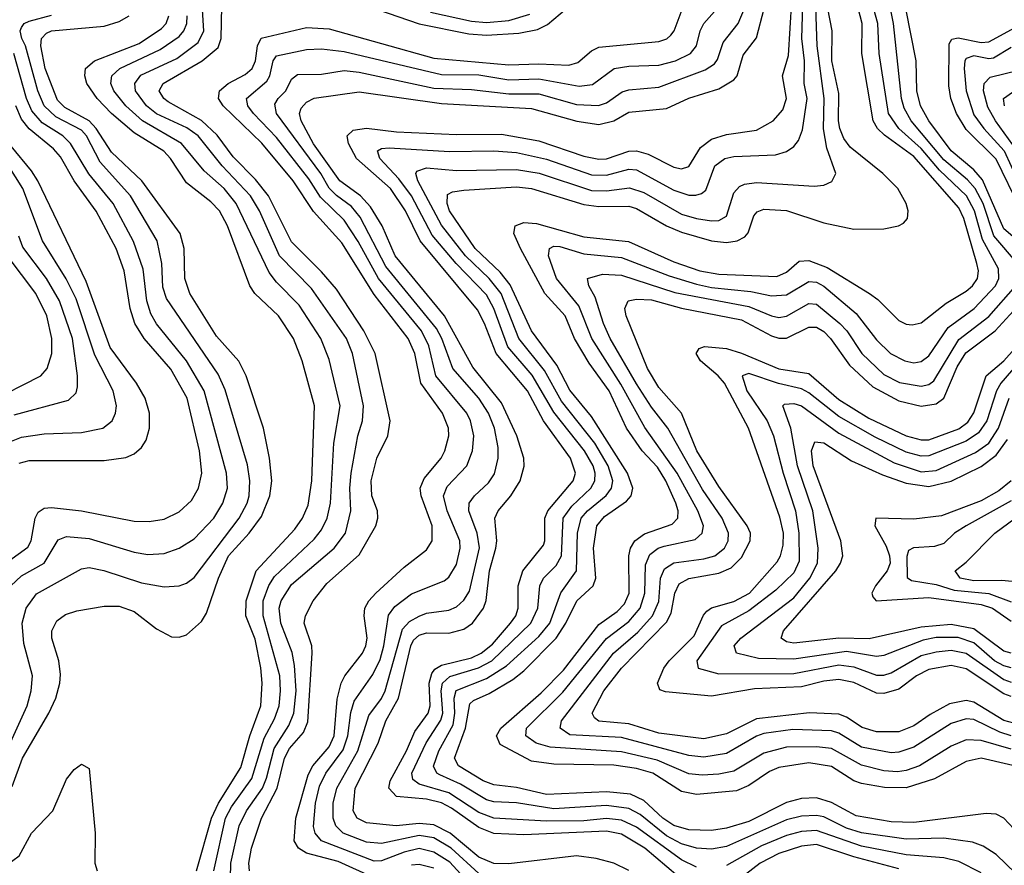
# Model space of a CAD drawing. Header units: inches. Extents: x 990535 to 1117859, y 769386 to 892122.
# Tile 362 of 656: x 1081165 to 1083791, y 786844 to 789100. Entities that reach past the tile are written whole.
import ezdxf

# ---------------------------------------------------------------- set-up
doc = ezdxf.new("R2010")
doc.units = ezdxf.units.IN
doc.header["$MEASUREMENT"] = 0
doc.layers.add('B0788', color=7, linetype='Continuous')

msp = doc.modelspace()

# ---------------------------------------------------------------- linework, layer by layer
at = {"layer": 'B0788', "color": 5}
for points, elevation in [([(1083822.2, 786822.2), (1083770, 786873.5), (1083735.1, 786895.1), (1083706.2, 786906.2), (1083630, 786916.9), (1083530, 786913.8), (1083410, 786930.6), (1083370, 786943.2), (1083310, 786973.4), (1083290, 786977.3), (1083250, 786975.1), (1083210, 786965.4), (1083050, 786894.5), (1083010, 786887.6), (1082970, 786890.2), (1082930, 786901.8), (1082890, 786922.9), (1082819.7, 786979.7), (1082790, 786996.2), (1082730, 787004.3), (1082590, 786995.2), (1082490, 787011.4), (1082430, 787013.7), (1082410, 787019.3), (1082340.4, 787060.4), (1082285.4, 787085.4), (1082277.5, 787090), (1082268.8, 787108.8), (1082282.8, 787150), (1082320.7, 787219.3), (1082325.8, 787250), (1082323.8, 787290), (1082329.3, 787310.7), (1082410, 787342.5), (1082463.6, 787376.4), (1082550, 787454.9), (1082579.3, 787490), (1082608.4, 787571.6), (1082650.4, 787629.6), (1082652.4, 787730), (1082662.9, 787770), (1082679.1, 787790), (1082729.2, 787830.8), (1082743.7, 787850), (1082747.3, 787870), (1082735, 787910), (1082699.3, 787970), (1082610, 788082), (1082564.4, 788164.4), (1082496.3, 788250), (1082449, 788370), (1082417.1, 788410), (1082353.6, 788470), (1082290, 788551.7), (1082226.6, 788670), (1082221.5, 788690), (1082224.3, 788695.7), (1082250, 788704.5), (1082330, 788697.7), (1082490, 788700.7), (1082550.5, 788690.5), (1082690, 788644.7), (1082730, 788643.8), (1082791.5, 788651.5), (1082830, 788638.7), (1082930, 788581.2), (1082970, 788569.3), (1083010, 788563.9), (1083030, 788564.6), (1083050, 788575.7), (1083070, 788637.8), (1083084.7, 788655.3), (1083098.6, 788661.4), (1083130, 788665.5), (1083284.2, 788655.8), (1083310, 788659), (1083331.7, 788668.3), (1083342.2, 788690), (1083317.5, 788757.5), (1083308.8, 788808.8), (1083311, 788890), (1083291.8, 789030), (1083286.8, 789186.8)], 3440), ([(1081726.8, 786810), (1081728.4, 786850), (1081750, 786950), (1081769.5, 786990), (1081812.2, 787050), (1081823.6, 787076.4), (1081843.9, 787156.1), (1081883.1, 787216.9), (1081895.7, 787250), (1081902.4, 787310), (1081897.7, 787377.7), (1081891.9, 787411.9), (1081861.5, 787490), (1081857, 787530), (1081862.2, 787550), (1081890, 787593.2), (1082004.1, 787690), (1082033.7, 787730), (1082048.2, 787790), (1082045.3, 787850), (1082048.7, 787890), (1082067.1, 787990), (1082079.4, 788030), (1082081.9, 788070), (1082052.8, 788210), (1082037, 788250), (1081943.4, 788383.4), (1081858, 788470), (1081804.8, 788590), (1081780.3, 788630), (1081704.5, 788710), (1081641.2, 788790), (1081611.1, 788811.1), (1081530, 788849.3), (1081503.4, 788870), (1081473.5, 788910), (1081472, 788930), (1081488.1, 788951.9), (1081583.6, 788996.4), (1081640.7, 789039.3), (1081656.3, 789070), (1081649.8, 789170.2)], 3640), ([(1082970, 786839.3), (1082930, 786858.6), (1082810, 786945.8), (1082770, 786965), (1082730, 786969.3), (1082670, 786962.7), (1082570, 786962.4), (1082430, 786970.2), (1082390, 786985.5), (1082310, 787037.4), (1082230, 787061.1), (1082213.5, 787073.5), (1082211.1, 787090), (1082248.7, 787171.3), (1082288.5, 787231.5), (1082293.5, 787250), (1082289, 787310), (1082292.5, 787330), (1082311.9, 787348.1), (1082389.1, 787370.9), (1082423.9, 787390), (1082528.3, 787490), (1082546.7, 787530), (1082552, 787590), (1082562.3, 787610), (1082595.6, 787644.4), (1082610.1, 787669.9), (1082614.7, 787770), (1082637.3, 787802.7), (1082688.8, 787850), (1082699.1, 787870), (1082699.8, 787890), (1082694.2, 787910), (1082671.7, 787950), (1082590, 788053.5), (1082531.7, 788151.7), (1082467.3, 788227.3), (1082429.8, 788329.8), (1082410, 788365.7), (1082329.5, 788449.5), (1082265.2, 788525.2), (1082209.9, 788629.9), (1082175.8, 788675.8), (1082125.3, 788730), (1082119.2, 788750), (1082130, 788756.7), (1082150, 788758.2), (1082311.2, 788748.8), (1082430, 788750), (1082490, 788745.4), (1082570, 788728.3), (1082690, 788686.1), (1082730, 788685.3), (1082790, 788701.4), (1082810, 788699.9), (1082910, 788645.7), (1082950, 788632.3), (1082968.1, 788631.9), (1082983.8, 788636.2), (1082994.8, 788645.2), (1083019.5, 788710), (1083045.8, 788730), (1083070, 788735.1), (1083180.9, 788739.1), (1083210, 788748), (1083230, 788761.9), (1083242.1, 788777.9), (1083253.4, 788806.6), (1083265.7, 788890), (1083257.3, 788930), (1083258.5, 788990), (1083251.6, 789050), (1083255.2, 789170)], 3460), ([(1081778.1, 786830), (1081776.3, 786850), (1081783.4, 786890), (1081810, 786970), (1081851.4, 787050), (1081871.3, 787130), (1081884.5, 787155.5), (1081921.5, 787198.5), (1081933.3, 787226.7), (1081945.4, 787410), (1081943.8, 787430), (1081924.1, 787490), (1081927.2, 787510), (1081947.9, 787550), (1081984.3, 787595.7), (1082070, 787672.5), (1082114.8, 787750), (1082120.3, 787770), (1082119.1, 787790), (1082104.4, 787830), (1082102.1, 787870), (1082117.7, 787930), (1082146.7, 787990), (1082152.9, 788030), (1082113.5, 788210), (1082082.6, 788270), (1082010, 788381.1), (1081970, 788427.5), (1081890, 788507.1), (1081828.8, 788630), (1081793.6, 788673.6), (1081734.5, 788734.5), (1081691.7, 788791.7), (1081650, 788831.1), (1081560.7, 788880.7), (1081549.2, 788890), (1081537.1, 788910), (1081547.3, 788930), (1081651.9, 788990), (1081694.3, 789025.7), (1081702.1, 789050), (1081704.2, 789135.8)], 3620), ([(1082036.8, 789156.8), (1082230, 789088.6), (1082362.7, 789062.7), (1082410, 789058.5), (1082496.3, 789063.7), (1082546.3, 789073.8), (1082573.2, 789086.8), (1082623.8, 789130)], 3620), ([(1082950, 786790.8), (1082832.5, 786890), (1082770, 786927.6), (1082730, 786935), (1082510, 786925.5), (1082430, 786929), (1082390, 786945.2), (1082317.1, 786997.1), (1082290, 787011.3), (1082250, 787020.6), (1082170, 787028.2), (1082149.7, 787050), (1082153.3, 787070), (1082196.8, 787150), (1082218.6, 787201.4), (1082254.4, 787250), (1082259.9, 787270), (1082257.3, 787330), (1082264.2, 787355.8), (1082272.3, 787367.7), (1082290, 787378.3), (1082370, 787397.8), (1082396.1, 787410), (1082425.8, 787434.2), (1082474.3, 787490), (1082488, 787510), (1082494.5, 787530), (1082494.6, 787590), (1082506.6, 787630), (1082561.7, 787698.3), (1082565.5, 787710), (1082565.8, 787770), (1082574, 787790), (1082641.4, 787870), (1082647.4, 787890), (1082634.1, 787930), (1082562.3, 788030), (1082519.2, 788110), (1082436.1, 788210), (1082405.1, 788290), (1082386, 788326), (1082232.8, 788510), (1082194.3, 788590), (1082153.9, 788650), (1082063.2, 788730), (1082042.2, 788770), (1082038.8, 788790), (1082054.6, 788805.4), (1082089.7, 788810.3), (1082170, 788801), (1082330, 788793.4), (1082450, 788794.4), (1082550, 788776.9), (1082670, 788735.6), (1082710, 788727.8), (1082730, 788729.2), (1082790, 788748.9), (1082810.3, 788750.3), (1082841.1, 788741.1), (1082910, 788706.2), (1082930, 788702.4), (1082950, 788708.6), (1082981.3, 788758.7), (1083010, 788781.2), (1083050, 788793.8), (1083130, 788805.6), (1083174.9, 788830), (1083200.6, 788859.4), (1083210.2, 788889.8), (1083199.8, 788950), (1083215.7, 789004.3), (1083224.2, 789150)], 3480), ([(1083925.2, 787085.2), (1083730, 787130.4), (1083690, 787121), (1083604.8, 787075.2), (1083530, 787051.1), (1083471.6, 787051.6), (1083410, 787062.6), (1083389.9, 787070), (1083330, 787107.5), (1083270, 787117.4), (1083190, 787105.4), (1083165.4, 787094.6), (1083110, 787056.9), (1083077.1, 787042.9), (1082970, 787033.1), (1082930, 787040.9), (1082854.1, 787090), (1082810, 787103), (1082750, 787111.8), (1082590, 787114), (1082530, 787122.5), (1082446.9, 787166.9), (1082436.3, 787190), (1082448, 787210), (1082556, 787304), (1082615.2, 787364.8), (1082710, 787487.1), (1082758.5, 787521.5), (1082777.9, 787542.1), (1082790.2, 787570), (1082789.5, 787670), (1082794.4, 787690), (1082805.9, 787710), (1082831.5, 787728.5), (1082905.5, 787754.5), (1082920.7, 787770), (1082921, 787790), (1082915.1, 787810), (1082888.3, 787870), (1082866.1, 787906.1), (1082825.6, 787950), (1082783.8, 788010), (1082737.2, 788110), (1082683.7, 788183.7), (1082645.1, 788250), (1082619.7, 788310), (1082565.6, 788370), (1082500.8, 788490), (1082483.4, 788530), (1082486.5, 788550), (1082510, 788558.8), (1082543.4, 788556.6), (1082670, 788520.4), (1082788.7, 788508.7), (1082910, 788453.9), (1082979.4, 788430), (1083030, 788420.8), (1083185, 788415), (1083210, 788426.9), (1083243.9, 788456.1), (1083270, 788457.4), (1083318.8, 788438.8), (1083431.8, 788370), (1083454, 788354), (1083510, 788297.2), (1083530, 788287.8), (1083545.9, 788285.9), (1083570, 788291.3), (1083636.1, 788343.9), (1083690, 788375.8), (1083706.7, 788390), (1083719.6, 788410), (1083722.5, 788430), (1083718.4, 788450), (1083683.2, 788570), (1083670, 788598.2), (1083550, 788735.2), (1083471.6, 788791.6), (1083453.1, 788810), (1083441.8, 788830), (1083411.6, 789010), (1083412.4, 789090), (1083395.5, 789155.5)], 3380), ([(1083810, 787154), (1083730, 787177.2), (1083690, 787178.8), (1083650, 787162.4), (1083565.4, 787110), (1083530, 787097), (1083506.5, 787093.5), (1083470, 787096.3), (1083410, 787111.1), (1083330, 787155.7), (1083290, 787160.6), (1083210, 787159.2), (1083150, 787143.5), (1083070, 787095.7), (1083030, 787087.1), (1082985.2, 787085.2), (1082950, 787088.3), (1082865.1, 787125.1), (1082770, 787147), (1082579.9, 787159.9), (1082542.4, 787170), (1082514.9, 787190), (1082516.6, 787210), (1082613.5, 787306.5), (1082730, 787449.2), (1082790, 787494.5), (1082819.7, 787530), (1082832.1, 787570), (1082834.3, 787645.7), (1082846.2, 787673.8), (1082867.7, 787690), (1082884.2, 787695.8), (1082966.6, 787713.4), (1082985.7, 787730), (1082989, 787750), (1082974.1, 787790), (1082918.9, 787890), (1082832.5, 788012.5), (1082768.2, 788128.2), (1082690.9, 788250), (1082656.3, 788336.3), (1082596.9, 788410), (1082575.8, 788470), (1082578, 788490), (1082590, 788496.2), (1082605.3, 788494.7), (1082670, 788475.2), (1082770, 788465.7), (1082897.1, 788417.1), (1082970, 788394.3), (1083010, 788385.8), (1083115.4, 788375.4), (1083170, 788363), (1083210, 788366.5), (1083270, 788401.4), (1083290, 788399.9), (1083310, 788388.8), (1083395.9, 788315.9), (1083450, 788245.6), (1083488.1, 788210), (1083525.6, 788190), (1083550, 788184.3), (1083570, 788188), (1083590, 788203.4), (1083641.5, 788278.5), (1083710.6, 788329.4), (1083767.8, 788390), (1083776.6, 788410), (1083775.6, 788435.6), (1083733.6, 788513.6), (1083711.5, 788590), (1083690.7, 788630), (1083618.4, 788698.4), (1083570, 788756.3), (1083510.2, 788810), (1083482.7, 788850), (1083457.8, 789010), (1083453.6, 789090), (1083437, 789150)], 3360), ([(1083826.4, 788450), (1083763.7, 788523.7), (1083734.7, 788610), (1083713.4, 788650), (1083693.2, 788673.2), (1083630, 788726.4), (1083543.2, 788830), (1083523.9, 788863.9), (1083516.7, 788890), (1083495.6, 789090), (1083482.4, 789157.6)], 3340), ([(1081098.1, 787081.9), (1081184.5, 787270), (1081195.7, 787310), (1081198.7, 787350), (1081176.2, 787436.2), (1081171.4, 787490), (1081181.7, 787530), (1081210, 787568.4), (1081330, 787635.3), (1081350, 787639.1), (1081389.2, 787630.8), (1081490, 787597.5), (1081550, 787587.5), (1081590, 787590.1), (1081610, 787596.9), (1081630, 787611.8), (1081750.5, 787770), (1081771.9, 787810), (1081777.1, 787830), (1081778.6, 787870), (1081772.2, 787912.2), (1081712.5, 788112.5), (1081694.5, 788154.5), (1081556.2, 788356.2), (1081546.7, 788386.7), (1081544.1, 788450), (1081531.5, 788510), (1081460.1, 788630), (1081379.7, 788719.7), (1081343.1, 788790), (1081330, 788805.7), (1081260.9, 788840.9), (1081230.2, 788870.2), (1081213, 788910), (1081180.4, 789030), (1081170.4, 789050), (1081166.3, 789070), (1081170, 789079.5), (1081177.1, 789090), (1081190, 789096), (1081250, 789112.4)], 3740), ([(1081145.1, 787054.9), (1081172.2, 787130), (1081242.5, 787250), (1081261.3, 787290), (1081272.1, 787330), (1081273.7, 787353.7), (1081268.8, 787390), (1081250.9, 787450), (1081250.4, 787469.6), (1081263.7, 787496.3), (1081287, 787513), (1081317.3, 787522.7), (1081390, 787535.7), (1081430, 787535.3), (1081470, 787521.5), (1081530, 787475.4), (1081570, 787453.8), (1081590, 787452.8), (1081610, 787458.9), (1081650, 787494.4), (1081663.1, 787516.9), (1081694.8, 787610), (1081721.9, 787670), (1081777.3, 787730), (1081810, 787775), (1081832.3, 787830), (1081837.4, 787870), (1081831.2, 787930), (1081814.8, 788010), (1081768.7, 788150), (1081749.1, 788189.1), (1081690, 788256.2), (1081618.3, 788370), (1081605.4, 788410), (1081603.3, 788490), (1081592.6, 788530), (1081490.2, 788670), (1081410, 788746.5), (1081369.2, 788810), (1081349.7, 788830), (1081285.4, 788865.4), (1081265.6, 788885.6), (1081232.4, 788970), (1081221.5, 789030), (1081222.9, 789050), (1081236.2, 789063.8), (1081250, 789070.5), (1081390, 789082.4), (1081430, 789095.2), (1081456.4, 789110)], 3720), ([(1081636.1, 786830), (1081676.5, 786970), (1081694.9, 787010), (1081754.4, 787105.6), (1081778.4, 787190), (1081807.8, 787270), (1081811.8, 787330), (1081808.5, 787371.5), (1081792.7, 787447.3), (1081768.2, 787510), (1081768.8, 787550), (1081795.9, 787630), (1081898.8, 787741.2), (1081919.3, 787770), (1081934.7, 787805.3), (1081944.2, 787870), (1081951.3, 788070), (1081918.5, 788190), (1081895.6, 788250), (1081855.1, 788310), (1081792.3, 788370), (1081778.4, 788390), (1081719.3, 788550), (1081697.6, 788590), (1081674.4, 788614.4), (1081610, 788665.2), (1081567.4, 788730), (1081549.3, 788749.3), (1081470, 788798.4), (1081410, 788849.7), (1081371.6, 788890), (1081343.5, 788930), (1081338.3, 788950), (1081339.9, 788970), (1081364.7, 788990), (1081483.8, 789036.2), (1081543.4, 789076.6), (1081555.2, 789090), (1081562.9, 789110)], 3680), ([(1081682.4, 786830), (1081713.8, 786970), (1081730, 787000.7), (1081784, 787076), (1081816.6, 787183.4), (1081844.7, 787235.3), (1081857.1, 787270), (1081860.8, 787310), (1081858.4, 787350), (1081813.9, 787510), (1081814.6, 787550), (1081829.6, 787590.4), (1081844.9, 787615.1), (1081950, 787714.3), (1081970, 787739.6), (1081984.6, 787770), (1081994.1, 787810), (1082003.2, 787970), (1082019.4, 788070), (1081990, 788193.5), (1081968.4, 788250), (1081910, 788338.7), (1081850, 788399.5), (1081830, 788425.8), (1081742.2, 788610), (1081710, 788649.3), (1081657.1, 788697.1), (1081596.6, 788770), (1081492.2, 788830), (1081447.5, 788870), (1081416.3, 788910), (1081408, 788930), (1081410.7, 788950), (1081432, 788970), (1081539.6, 789020.4), (1081590, 789055), (1081602.8, 789070), (1081610.4, 789090), (1081611.3, 789110)], 3660), ([(1082110, 786810.8), (1082014.8, 786854.8), (1081930, 786876.3), (1081908.1, 786890), (1081897.4, 786910), (1081901.3, 786970), (1081934, 787086), (1081947, 787110), (1081990, 787160.1), (1082003.5, 787190), (1082012.1, 787287.9), (1082022.4, 787330), (1082032.2, 787350), (1082079.4, 787410), (1082088.6, 787430), (1082091.8, 787450), (1082083.4, 787510), (1082085.6, 787530), (1082096.1, 787550), (1082114.7, 787570), (1082190, 787639.2), (1082250, 787685.8), (1082265.3, 787710), (1082265.4, 787750), (1082235.6, 787830), (1082233.5, 787850), (1082243.5, 787876.5), (1082288.7, 787930), (1082299.2, 787950), (1082309.3, 787990), (1082308.6, 788010), (1082292.8, 788050), (1082234.6, 788130), (1082218.7, 788210), (1082201.1, 788250), (1082110, 788366.7), (1082024.4, 788504.4), (1081948.7, 788588.8), (1081894.7, 788670), (1081810.4, 788770.4), (1081707.5, 788870), (1081695.1, 788890), (1081697.5, 788910), (1081721.3, 788930), (1081766.1, 788953.9), (1081784.8, 788970), (1081793.9, 788990), (1081799, 789030), (1081809.1, 789050.9), (1081930, 789079.3), (1081990, 789075.2), (1082270, 788997.1), (1082470, 788979.6), (1082550, 788982.5), (1082630, 788978.4), (1082653.8, 788986.2), (1082690, 789016.6), (1082710, 789026.4), (1082870, 789041.9), (1082890.8, 789049.2), (1082901.6, 789058.4), (1082911.1, 789070), (1082932.4, 789127.6)], 3580), ([(1082370, 786789.4), (1082312.4, 786852.4), (1082270, 786879.1), (1082230, 786889), (1082190, 786879.6), (1082130, 786856.1), (1082110, 786855.4), (1081970, 786910), (1081952.9, 786930), (1081948.2, 786948.2), (1081954.3, 787010), (1081964.6, 787055.4), (1081981.4, 787090), (1082027.6, 787152.4), (1082039.9, 787190), (1082047.9, 787252.1), (1082057.4, 787282.6), (1082107.1, 787352.9), (1082126.4, 787393.6), (1082136.3, 787430), (1082148.4, 787511.6), (1082165.4, 787534.6), (1082210, 787568.5), (1082297.2, 787602.8), (1082310, 787613.3), (1082330, 787646.8), (1082340.2, 787690), (1082338.8, 787710), (1082305.1, 787790), (1082295.5, 787830), (1082305.1, 787854.9), (1082358, 787910), (1082372.8, 787950), (1082376.5, 787990), (1082367.3, 788030), (1082357.8, 788050), (1082275.1, 788150), (1082255.8, 788230), (1082236.5, 788270), (1082121.8, 788410), (1082068.1, 788508.1), (1082030, 788564.8), (1081966.8, 788626.8), (1081935.8, 788675.8), (1081850, 788785.8), (1081788.4, 788850), (1081773.6, 788870), (1081769.9, 788890), (1081823.9, 788936.1), (1081831.9, 788950), (1081841, 788990), (1081850, 789003.6), (1081930, 789020.7), (1081970, 789022.2), (1082030, 789014.8), (1082290, 788954.2), (1082390, 788952.7), (1082470, 788939.5), (1082550, 788942.6), (1082657.3, 788922.7), (1082692.5, 788927.5), (1082750.5, 788969.5), (1082790, 788975.6), (1082870, 788978.6), (1082914.3, 788990), (1082954.1, 789010), (1082970.3, 789030), (1082979.9, 789070), (1082989.5, 789090), (1083025.8, 789130)], 3560), ([(1082390, 786822.7), (1082316.2, 786890), (1082270, 786917.6), (1082230, 786923.7), (1082130, 786902.7), (1082090, 786906), (1082027.4, 786930), (1082008, 786950), (1082001.3, 786970), (1082000.8, 787010), (1082010.5, 787050), (1082066.9, 787150), (1082095.9, 787244.1), (1082130.3, 787289.7), (1082140.1, 787310), (1082185.9, 787474.1), (1082205, 787495), (1082230, 787509.2), (1082250, 787516.7), (1082310, 787525), (1082330, 787533.9), (1082350, 787551.2), (1082364.6, 787575.4), (1082391, 787691), (1082385.4, 787730), (1082362.8, 787790), (1082363.6, 787810), (1082378, 787830), (1082415.7, 787864.3), (1082431, 787889), (1082441.2, 787930), (1082441.2, 787958.8), (1082431.3, 788010), (1082415.4, 788050), (1082389.4, 788090), (1082320.3, 788170), (1082290.6, 788250), (1082276.3, 788276.3), (1082141.4, 788441.4), (1082073.1, 788573.1), (1082050, 788601.5), (1082010, 788630.6), (1081990.7, 788650.7), (1081967.7, 788690), (1081849.6, 788850), (1081845.4, 788874.6), (1081854.2, 788890), (1081874.7, 788910), (1081890, 788941.2), (1081906.2, 788953.8), (1081970, 788954.9), (1082030, 788964.6), (1082070, 788960.2), (1082270, 788917.6), (1082370, 788913.9), (1082470, 788901.9), (1082550, 788901.9), (1082650, 788874.2), (1082708.7, 788871.3), (1082730, 788877.8), (1082772.4, 788907.6), (1082790, 788913.2), (1082870, 788919.9), (1082993.5, 788966.5), (1083018, 788982), (1083026.5, 788993.5), (1083041, 789039), (1083081.6, 789090), (1083098.3, 789130)], 3540), ([(1082790, 786830.4), (1082749.8, 786849.8), (1082702.3, 786862.3), (1082650, 786869.2), (1082470, 786847.9), (1082430, 786849.2), (1082390, 786866.2), (1082313.4, 786930), (1082270, 786952.2), (1082230, 786955.5), (1082169.2, 786949.2), (1082090, 786957.9), (1082065.2, 786970), (1082054.4, 786990), (1082060, 787050), (1082121.2, 787170), (1082141.7, 787230), (1082175, 787290), (1082207.8, 787430), (1082215.4, 787444.6), (1082230, 787458.4), (1082250, 787464.6), (1082310, 787464), (1082350, 787474.5), (1082372.9, 787490), (1082402.4, 787530), (1082409.6, 787550.4), (1082417.9, 787630), (1082435.1, 787690), (1082437.5, 787710), (1082432.2, 787770), (1082441.5, 787790), (1082475.1, 787830), (1082499.9, 787870), (1082510.9, 787909.1), (1082509.9, 787930), (1082491.2, 787990), (1082450, 788078.4), (1082373.5, 788173.5), (1082298.4, 788310), (1082166, 788470), (1082132, 788550), (1082100.7, 788600.7), (1082073.7, 788630), (1082018.9, 788670), (1081949, 788769), (1081915.5, 788830), (1081911.3, 788850), (1081915.9, 788864.1), (1081930, 788880.1), (1081950, 788891.1), (1082070, 788907.9), (1082290, 788876.8), (1082530, 788863.4), (1082651.1, 788828.9), (1082710, 788820.7), (1082749.4, 788830.6), (1082790, 788853), (1082890, 788863.1), (1082950, 788890.7), (1083030, 788915.8), (1083070, 788939.6), (1083078.3, 788950), (1083094.9, 789005.1), (1083130, 789051.6), (1083151.1, 789130)], 3520), ([(1082260.4, 789120.4), (1082370, 789095.8), (1082410, 789092.1), (1082470, 789097.8), (1082525.4, 789114.6)], 3640), ([(1083830, 786927), (1083790, 786969.9), (1083770, 786981), (1083742.9, 786982.9), (1083550, 786958.8), (1083490, 786960.3), (1083396.2, 786976.2), (1083330, 787012.1), (1083290, 787023.9), (1083250, 787022.1), (1083210, 787011.6), (1083110, 786961.5), (1083050, 786943.7), (1083010, 786936.9), (1082950, 786938.8), (1082910, 786950.2), (1082880.8, 786970), (1082830, 787016.8), (1082793.9, 787033.9), (1082730, 787040.7), (1082570, 787033.1), (1082490, 787051.9), (1082430, 787059.2), (1082401.3, 787070), (1082335.5, 787110), (1082324.4, 787130), (1082354.3, 787210), (1082365.3, 787274.7), (1082375.8, 787284.2), (1082417.3, 787302.7), (1082480.2, 787339.8), (1082510, 787362.9), (1082596, 787450), (1082621.6, 787490), (1082650.6, 787549.4), (1082694.2, 787590), (1082701.8, 787610), (1082695.7, 787690), (1082704.6, 787750), (1082724.9, 787775.1), (1082783.9, 787816.1), (1082796.2, 787830), (1082800.4, 787850), (1082786.3, 787890), (1082690, 788041.3), (1082632, 788112), (1082598.1, 788178.1), (1082530, 788270.3), (1082472.8, 788392.8), (1082446.2, 788426.2), (1082379.4, 788490), (1082311.6, 788590), (1082304.9, 788610), (1082306, 788634), (1082319.1, 788640.9), (1082350, 788645.7), (1082490, 788654.3), (1082529.9, 788650.1), (1082670, 788606.9), (1082710, 788601.4), (1082790, 788603), (1082810, 788596.8), (1082890, 788550.5), (1082930, 788533.5), (1083010, 788510.3), (1083050, 788505.7), (1083078.8, 788510), (1083098.8, 788521.2), (1083108.2, 788531.8), (1083123.3, 788576.7), (1083132.5, 788587.5), (1083150, 788594.6), (1083210, 788590.7), (1083310, 788558.2), (1083390, 788541.5), (1083470, 788542), (1083509.4, 788550), (1083522.7, 788557.3), (1083532.9, 788570), (1083534.6, 788590), (1083529.9, 788610), (1083507.5, 788650), (1083467.2, 788690), (1083380, 788760), (1083363.2, 788783.2), (1083352.7, 788810), (1083348.9, 788830), (1083350, 788903), (1083331.4, 788990), (1083332.2, 789070), (1083320.8, 789130)], 3420), ([(1083851.4, 788490), (1083790, 788541.7), (1083733.2, 788673.2), (1083710, 788699.6), (1083649.6, 788750), (1083590.2, 788830), (1083567.4, 788870), (1083558.2, 788910), (1083556.5, 788990), (1083528.4, 789130)], 3320), ([(1083835, 788595), (1083770, 788727.8), (1083690, 788807.4), (1083663.8, 788850), (1083648.7, 788890), (1083643.3, 788923.3), (1083644.3, 789035.7), (1083651.8, 789048.2), (1083668.3, 789051.7), (1083730, 789039.3), (1083750, 789041.3), (1083839.7, 789090)], 3280), ([(1081141.5, 787590), (1081170, 787616.3), (1081229.9, 787650), (1081267.1, 787712.9), (1081290, 787721.6), (1081350, 787715.8), (1081470, 787679.7), (1081506.7, 787673.3), (1081550, 787676.5), (1081590, 787690.1), (1081630, 787715.5), (1081682.6, 787770), (1081707, 787810), (1081719.3, 787850), (1081716.7, 787890), (1081656.6, 788110), (1081610, 788190), (1081530, 788288.5), (1081515, 788315), (1081503.6, 788350), (1081494.4, 788434.4), (1081468.2, 788508.2), (1081414.1, 788610), (1081348.8, 788688.8), (1081300.2, 788770), (1081279.7, 788790), (1081225.1, 788825.1), (1081197.3, 788857.3), (1081183.2, 788890), (1081149.4, 789009.4)], 3760), ([(1083810, 789025.7), (1083762.4, 788997.6), (1083750, 788995.3), (1083710, 789003.3), (1083690, 788996.6), (1083686.4, 788990), (1083684.1, 788970), (1083689.9, 788910.1), (1083710, 788846.5), (1083736.5, 788810), (1083790.8, 788750), (1083828.3, 788668.3)], 3260), ([(1083825.6, 788750), (1083767.7, 788830), (1083747, 788867), (1083736.3, 788910), (1083737.6, 788930), (1083753.6, 788946.4), (1083830, 788965.1)], 3240), ([(1083791.8, 788870), (1083789, 788890), (1083813.3, 788906.7)], 3220), ([(1081098.8, 787630), (1081186.6, 787693.4), (1081195.1, 787710), (1081205.7, 787770), (1081213.7, 787786.3), (1081230, 787797.1), (1081250, 787799.2), (1081330.1, 787790.1), (1081470, 787762.5), (1081510, 787761.5), (1081550, 787767.3), (1081590, 787786.8), (1081622.8, 787817.2), (1081642.2, 787850), (1081651, 787890), (1081644.6, 787950), (1081611.2, 788090), (1081568.2, 788168.2), (1081496.5, 788250), (1081472, 788290), (1081459.3, 788330), (1081443.2, 788430), (1081421.8, 788490), (1081368.9, 788588.9), (1081310.4, 788670.4), (1081273.9, 788733.9), (1081255.4, 788755.4), (1081190, 788809), (1081170, 788834.3), (1081154.6, 788870)], 3780), ([(1081130, 787970.1), (1081170, 787986.7), (1081230, 787995.6), (1081330, 787998.7), (1081386.9, 788010), (1081411.9, 788030), (1081420.5, 788050), (1081422.7, 788070), (1081414.1, 788110), (1081365, 788205), (1081315.4, 788355.4), (1081288.7, 788408.7), (1081225.3, 788510), (1081172.8, 788650), (1081094.4, 788774.4)], 3840), ([(1081163.1, 787916.9), (1081190, 787924), (1081390, 787924), (1081448.1, 787931.9), (1081470, 787941.8), (1081490, 787958.6), (1081501.8, 787978.2), (1081511.1, 788010), (1081511.2, 788050), (1081499.3, 788090), (1081476, 788130), (1081406, 788226), (1081341.8, 788401.8), (1081212.8, 788670), (1081196.4, 788696.4), (1081142.3, 788762.3)], 3820), ([(1081150, 788046.1), (1081294.7, 788085.3), (1081315, 788105), (1081319.4, 788120.6), (1081319.3, 788150), (1081305.5, 788250), (1081271.1, 788350), (1081236.4, 788410), (1081173.5, 788493.5), (1081162.3, 788522.3)], 3860), ([(1081081, 788079), (1081220.9, 788150), (1081238.2, 788170), (1081250.9, 788210), (1081250.8, 788250), (1081237.6, 788310), (1081207.4, 788370), (1081131.4, 788471.4)], 3880), ([(1083810, 787189.6), (1083779.5, 787199.5), (1083710, 787233.1), (1083690, 787234.8), (1083650, 787222.3), (1083550, 787159.1), (1083510, 787146), (1083490, 787144.2), (1083410, 787159.3), (1083350, 787197), (1083330, 787203.4), (1083227, 787207), (1083150, 787196.1), (1083130, 787188.8), (1083050, 787142.5), (1082990, 787132.8), (1082950, 787137.2), (1082770, 787185.2), (1082632.5, 787192.5), (1082606.2, 787210), (1082609.9, 787230), (1082749.2, 787410), (1082813.7, 787466.3), (1082853.2, 787510), (1082870, 787547.7), (1082873.8, 787610), (1082884.6, 787635.4), (1082910, 787651.3), (1082990, 787661.8), (1083019.6, 787670), (1083044.7, 787690), (1083054.4, 787710), (1083055.3, 787730), (1083038.8, 787770), (1082986.5, 787846.5), (1082894, 788010), (1082850, 788066.8), (1082810, 788128.5), (1082740.2, 788250), (1082722.2, 788290), (1082699.7, 788359.7), (1082683.1, 788390), (1082679.4, 788410), (1082719.1, 788420.9), (1082770, 788418.6), (1082912.3, 788372.3), (1083110, 788334.9), (1083170, 788309.8), (1083190, 788305.7), (1083210, 788309.2), (1083270, 788342.8), (1083290, 788340.9), (1083353, 788290), (1083371.2, 788270), (1083411, 788210), (1083470, 788153.7), (1083511.9, 788131.9), (1083570, 788122.1), (1083590, 788126.5), (1083603.2, 788136.8), (1083670, 788246.8), (1083750, 788308.4), (1083822.2, 788390)], 3340), ([(1083830, 787219.8), (1083790, 787230.8), (1083710, 787279.8), (1083690, 787284), (1083645, 787275), (1083593.3, 787246.7), (1083550, 787216.3), (1083510, 787200.8), (1083450, 787200.1), (1083412.2, 787212.2), (1083370, 787239.9), (1083350, 787247.6), (1083271.4, 787251.4), (1083130, 787235.3), (1083050, 787194.7), (1082990, 787181.3), (1082870, 787197.1), (1082790, 787221.3), (1082710, 787228.5), (1082697.8, 787237.8), (1082691.6, 787250), (1082722.8, 787310), (1082770, 787370.4), (1082890, 787493.3), (1082903, 787517), (1082912.5, 787570), (1082924.4, 787595.6), (1082950, 787609.5), (1083030, 787623.8), (1083062.5, 787637.5), (1083090, 787665), (1083113.6, 787710), (1083113.9, 787730), (1083105.7, 787750), (1083030, 787854.7), (1082971.5, 787950), (1082930.4, 788050.4), (1082870, 788118.7), (1082839.6, 788170), (1082782.7, 788310), (1082778.8, 788330), (1082787.9, 788350), (1082810, 788354.7), (1082850, 788352.3), (1082930, 788330.8), (1083090, 788299.5), (1083170, 788256.3), (1083190, 788250.3), (1083210, 788250.9), (1083270, 788280.2), (1083290, 788279.9), (1083310, 788268.3), (1083327.4, 788250), (1083378.4, 788178.4), (1083440.5, 788120.5), (1083510, 788083.4), (1083570, 788069.3), (1083610, 788075.5), (1083629.9, 788090), (1083665.7, 788174.3), (1083688.9, 788211.1), (1083766.8, 788270), (1083825.8, 788334.2)], 3320), ([(1083810, 787295), (1083790, 787301.6), (1083690, 787368.5), (1083650, 787377.7), (1083590, 787366.7), (1083557.4, 787350), (1083510, 787313.9), (1083470, 787302.4), (1083450, 787303.8), (1083390, 787331.7), (1083350, 787339.7), (1083310, 787335.2), (1083250, 787320.1), (1083124.7, 787315.3), (1083010, 787295.5), (1082887.3, 787307.3), (1082872.6, 787312.6), (1082865.9, 787330), (1082883.1, 787370), (1082897.2, 787390), (1082963.6, 787456.4), (1082988.6, 787511.4), (1082997.8, 787522.2), (1083010, 787531), (1083070, 787547.7), (1083111.4, 787570), (1083185.8, 787654.2), (1083194.6, 787670), (1083201.5, 787698.5), (1083202.3, 787730), (1083192.8, 787772.8), (1083108.8, 788010), (1083045, 788130), (1083028.1, 788150), (1082981, 788190), (1082969.5, 788210), (1082977, 788223), (1082991.7, 788228.3), (1083050, 788223.1), (1083090, 788210.9), (1083190, 788168.5), (1083270, 788156.1), (1083350, 788086.8), (1083430, 788037.3), (1083530, 787990), (1083570, 787979.1), (1083590, 787979.7), (1083670, 788008.2), (1083693.7, 788026.3), (1083710, 788051.3), (1083743.1, 788150), (1083790, 788190), (1083856.3, 788263.7)], 3280), ([(1083850.8, 788210), (1083782.5, 788130), (1083770.3, 788109.7), (1083744.6, 788030), (1083722.2, 787997.8), (1083690, 787975.9), (1083590, 787936.4), (1083570, 787935.8), (1083530, 787946.6), (1083446.6, 787986.6), (1083350, 788041.4), (1083270, 788104.4), (1083250, 788115), (1083189.2, 788129.2), (1083110, 788156.4), (1083092.3, 788150), (1083104.1, 788110), (1083158.8, 788030), (1083176, 787990), (1083201.7, 787890), (1083234.4, 787790), (1083242.9, 787730), (1083244.5, 787655.5), (1083230, 787624.3), (1083181.6, 787578.4), (1083110, 787523.1), (1083036.6, 787483.4), (1082970.9, 787390), (1082974.4, 787370), (1083030, 787355.4), (1083230, 787355.7), (1083350, 787378.9), (1083390, 787374.1), (1083450, 787351.4), (1083470, 787351.5), (1083490, 787357.4), (1083570, 787403.9), (1083610, 787414.1), (1083650, 787417.9), (1083690, 787410.3), (1083790, 787339.7), (1083810, 787333.1)], 3260), ([(1083810, 787370.9), (1083790, 787376.5), (1083765.1, 787390), (1083710, 787437.8), (1083668.2, 787451.8), (1083610, 787451.7), (1083574.7, 787445.3), (1083470, 787403.9), (1083450, 787401.2), (1083370, 787414.9), (1083230, 787394.3), (1083135.9, 787395.9), (1083077.1, 787410), (1083071.1, 787430), (1083088.4, 787450), (1083230, 787558.2), (1083272.6, 787610), (1083293.1, 787650), (1083295.2, 787690), (1083280.8, 787790), (1083239.4, 787910), (1083222.1, 788010), (1083200.2, 788070), (1083205.2, 788074.8), (1083230, 788076.5), (1083250, 788069.7), (1083350, 787997.1), (1083497.6, 787917.6), (1083570, 787893.9), (1083610, 787897.3), (1083714.8, 787945.2), (1083749.7, 787970.3), (1083776.3, 788010), (1083804.6, 788090)], 3240), ([(1083810, 787410), (1083790, 787415.5), (1083710, 787474.8), (1083650, 787486.6), (1083570, 787480), (1083431.3, 787448.7), (1083350, 787450), (1083230, 787437.2), (1083210, 787440.8), (1083196.1, 787450), (1083202.5, 787470), (1083341.9, 787630), (1083354.5, 787650), (1083360.3, 787670), (1083355.7, 787710), (1083281.2, 787910), (1083276.7, 787950), (1083286.3, 787973.7), (1083310, 787971.7), (1083383.7, 787923.7), (1083466.2, 787886.2), (1083530, 787863.4), (1083590, 787854.9), (1083650, 787869.4), (1083730, 787908.4), (1083770, 787938.2), (1083800.1, 787979.9)], 3220), ([(1083809.8, 787870.2), (1083776.6, 787843.4), (1083730, 787816.7), (1083623.4, 787776.6), (1083550, 787768), (1083449, 787770), (1083445.7, 787750), (1083475.9, 787695.9), (1083485.5, 787670), (1083487.3, 787650), (1083478.5, 787630), (1083448.1, 787590), (1083437.9, 787570), (1083440.6, 787560.6), (1083449.9, 787549.9), (1083590, 787558.7), (1083730, 787539.9), (1083759.9, 787530), (1083810, 787495.9)], 3180), ([(1083810, 787816.9), (1083689.9, 787750), (1083658.7, 787730), (1083630, 787703), (1083605.2, 787694.8), (1083549, 787691), (1083536.2, 787683.8), (1083531.6, 787668.4), (1083532.5, 787612.5), (1083544.1, 787604.1), (1083610, 787593.7), (1083657.9, 787577.9), (1083750, 787569.1), (1083810, 787546.9)], 3160), ([(1083850, 787598.2), (1083783.8, 787603.8), (1083710, 787603.4), (1083673.4, 787610), (1083660.5, 787630), (1083690, 787653.3), (1083765.8, 787730), (1083837.5, 787782.5)], 3140), ([(1080890, 786834.1), (1080970, 786848.4), (1080990, 786849.7), (1081090, 786833.3), (1081130, 786844.4), (1081163.7, 786870), (1081196.2, 786930), (1081253.1, 786990), (1081290, 787074), (1081310, 787099.7), (1081330, 787114.3), (1081350, 787103), (1081366.3, 786930), (1081365.2, 786850), (1081371.9, 786830)], 3680), ([(1083730, 786824.3), (1083670, 786854.6), (1083630, 786864.4), (1083530, 786872.6), (1083410, 786895.2), (1083290, 786937.3), (1083250, 786934.8), (1083210, 786924), (1083143.6, 786896.4), (1083050, 786843.6)], 3460), ([(1083510, 786835.3), (1083390, 786867.1), (1083290, 786899.5), (1083250, 786895.8), (1083190, 786876.1), (1083140.1, 786850), (1083070, 786795.7)], 3480), ([(1082270, 786837.1), (1082230, 786846.8), (1082210, 786844.3)], 3580)]:
    msp.add_lwpolyline(points, dxfattribs=dict(at, elevation=elevation))

doc.saveas('drawing.dxf')
